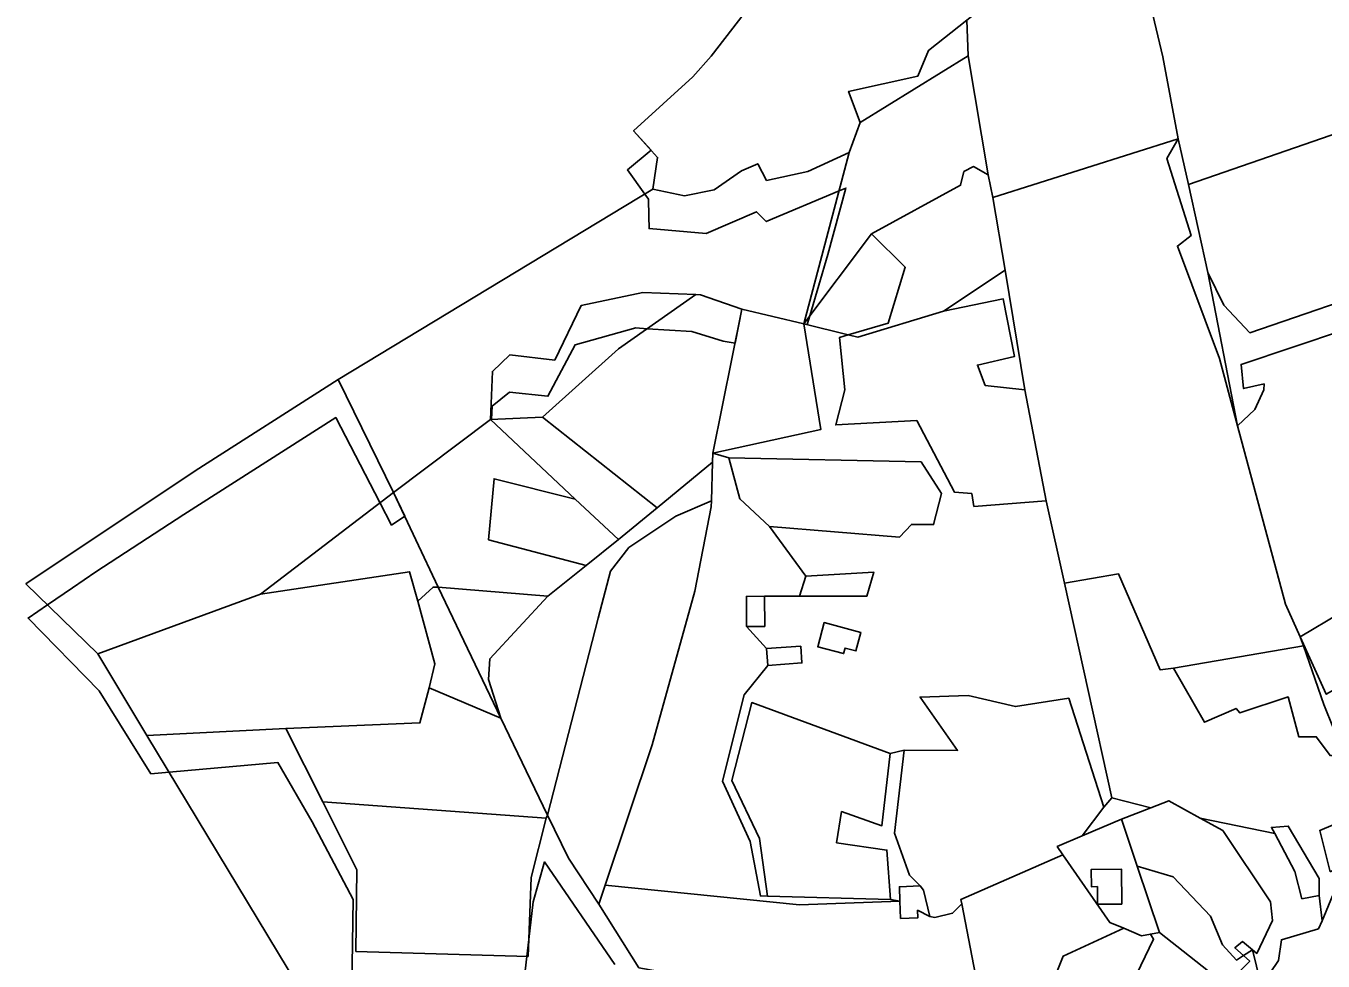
# Model space of a CAD drawing. Extents: x -477304 to -465429, y -1159113 to -1149210.
# Drawn here: x -466636.6 to -466158.8, y -1152666.4 to -1152321.7 of the extents above; entities that cross this region are included whole.
import ezdxf

# ---------------------------------------------------------------- set-up
doc = ezdxf.new("R2010")
doc.units = 0
for name, color, linetype in [('BPEJ_s', 7, 'Continuous'), ('ostatni_s', 7, 'Continuous'), ('PUPFL_s', 7, 'Continuous'), ('trav_porost_s', 7, 'Continuous'), ('zahrada_s', 7, 'Continuous')]:
    doc.layers.add(name, color=color, linetype=linetype)

msp = doc.modelspace()

# ---------------------------------------------------------------- linework, layer by layer
at = {"layer": 'BPEJ_s'}
for points in [[(-466516.57, -1152675.84), (-466516.05, -1152643.7), (-466531.22, -1152615.04), (-466543.81, -1152593.19), (-466583.92, -1152596.72), (-466590.6, -1152597.3), (-466609.62, -1152566.71), (-466635.84, -1152539.98), (-466628.73, -1152535.11), (-466619.53, -1152528.79), (-466610.91, -1152522.88), (-466578.52, -1152501.8), (-466522.48, -1152466.07), (-466506.2, -1152497.41), (-466501.91, -1152505.66), (-466497.09, -1152502.44), (-466501.26, -1152493.62), (-466465.54, -1152466.83), (-466465.15, -1152466.81), (-466464.9, -1152461.83), (-466458.47, -1152456.69), (-466444.33, -1152458.23), (-466434.3, -1152439.21), (-466411.94, -1152433.04), (-466407.8, -1152433.3), (-466391.37, -1152434.33), (-466379.81, -1152437.92), (-466375.4, -1152438.7), (-466372.87, -1152426.08), (-466350.07, -1152431.46), (-466348.82, -1152431.78), (-466347.87, -1152428.55), (-466341.25, -1152405.92), (-466334.56, -1152381.5), (-466337.07, -1152382.56), (-466363.87, -1152393.84), (-466367.47, -1152390.24), (-466385.98, -1152398.21), (-466407.06, -1152396.41), (-466407.17, -1152391.79), (-466407.31, -1152385.61), (-466408.65, -1152383.74), (-466415.02, -1152374.82), (-466406.33, -1152367.54), (-466412.79, -1152360.37), (-466390.89, -1152340.52), (-466384.22, -1152332.88), (-466366.99, -1152310.47)], [(-466415.02, -1152374.82), (-466406.33, -1152367.54), (-466412.79, -1152360.37), (-466390.89, -1152340.52), (-466384.22, -1152332.88), (-466366.99, -1152310.47)], [(-466516.57, -1152675.84), (-466516.05, -1152643.7), (-466531.22, -1152615.04), (-466543.81, -1152593.19), (-466583.92, -1152596.72), (-466590.6, -1152597.3), (-466609.62, -1152566.71), (-466635.84, -1152539.98), (-466628.73, -1152535.11), (-466619.53, -1152528.79), (-466610.91, -1152522.88), (-466578.52, -1152501.8), (-466522.48, -1152466.07), (-466506.2, -1152497.41), (-466501.91, -1152505.66), (-466497.09, -1152502.44), (-466501.26, -1152493.62), (-466465.54, -1152466.83), (-466465.15, -1152466.81), (-466464.9, -1152461.83), (-466458.47, -1152456.69), (-466444.33, -1152458.23), (-466434.3, -1152439.21), (-466411.94, -1152433.04), (-466407.8, -1152433.3), (-466391.37, -1152434.33), (-466379.81, -1152437.92), (-466375.4, -1152438.7), (-466372.87, -1152426.08), (-466350.07, -1152431.46), (-466348.82, -1152431.78), (-466347.87, -1152428.55), (-466341.25, -1152405.92), (-466334.56, -1152381.5), (-466337.07, -1152382.56), (-466363.87, -1152393.84), (-466367.47, -1152390.24), (-466385.98, -1152398.21), (-466407.06, -1152396.41), (-466407.17, -1152391.79), (-466407.31, -1152385.61), (-466408.65, -1152383.74), (-466415.02, -1152374.82)], [(-466419.65, -1152667.61), (-466445.61, -1152629.82), (-466449.73, -1152644.48), (-466451.36, -1152658.44), (-466452.09, -1152664.64), (-466453.58, -1152677.38)], [(-466419.65, -1152667.61), (-466445.61, -1152629.82), (-466449.73, -1152644.48), (-466451.36, -1152658.44), (-466452.09, -1152664.64), (-466453.58, -1152677.38)]]:
    msp.add_lwpolyline(points, dxfattribs=at)
at = {"layer": 'ostatni_s'}
for points in [[(-466208.35, -1152380.17), (-466201.19, -1152412.61), (-466190.22, -1152469.07), (-466196.92, -1152444.27), (-466212.41, -1152402.87), (-466207.3, -1152398.91), (-466216.31, -1152370.6), (-466212.14, -1152363.37)], [(-466388.15, -1152420.8), (-466372.87, -1152426.08), (-466383.53, -1152479.24), (-466383.64, -1152482.48), (-466404.07, -1152499.28), (-466446.33, -1152465.93), (-466418.37, -1152440.7), (-466389.86, -1152420.73)], [(-466527.31, -1152607.67), (-466444.98, -1152613.73), (-466450.46, -1152635.55), (-466451.61, -1152664.65), (-466515.04, -1152662.79), (-466514.73, -1152632.74)], [(-466225.59, -1152657.01), (-466232.18, -1152654.27), (-466237.37, -1152652.11), (-466254.6, -1152627.22), (-466256.7, -1152624.18), (-466247.52, -1152620.26), (-466232.97, -1152614.05), (-466227.2, -1152631.34), (-466219.03, -1152655.82), (-466222.39, -1152656.43)], [(-466237.37, -1152652.11), (-466232.18, -1152654.27), (-466254.5, -1152664.51), (-466259.43, -1152676.8), (-466232.01, -1152680.81), (-466221.19, -1152658.31), (-466222.39, -1152656.43), (-466219.03, -1152655.82), (-466194.62, -1152675.09), (-466185.76, -1152666.37), (-466188.04, -1152664.31), (-466184.74, -1152662.24), (-466181.81, -1152674.29), (-466216.51, -1152690.07), (-466285.61, -1152677.79), (-466291.88, -1152645.24), (-466292.18, -1152643.66), (-466254.6, -1152627.22)], [(-466233.05, -1152632.45), (-466232.92, -1152645.35), (-466241.82, -1152645.44), (-466241.88, -1152638.93), (-466244.11, -1152638.96), (-466244.17, -1152632.56)], [(-466244.11, -1152638.96), (-466241.88, -1152638.93), (-466241.82, -1152645.44), (-466232.92, -1152645.35), (-466233.05, -1152632.45), (-466244.17, -1152632.56)], [(-466214.01, -1152635.31), (-466200.21, -1152649.8), (-466195.82, -1152660.32), (-466190.7, -1152665.98), (-466188.04, -1152664.31), (-466185.76, -1152666.37), (-466194.62, -1152675.09), (-466219.03, -1152655.82), (-466227.2, -1152631.34)]]:
    msp.add_lwpolyline(points, close=True, dxfattribs=at)
at = {"layer": 'PUPFL_s'}
for points in [[(-466217.75, -1152333.11), (-466212.14, -1152363.37), (-466280.38, -1152384.92), (-466282.12, -1152376.65), (-466289.47, -1152332.73), (-466289.94, -1152319.57), (-466283.47, -1152314.5), (-466278.79, -1152318.09), (-466265.44, -1152306.91), (-466262.14, -1152292.29), (-466255.23, -1152297.38), (-466227.46, -1152289.41), (-466227.06, -1152293.82)], [(-466289.94, -1152319.57), (-466289.47, -1152332.73), (-466329.27, -1152357.36), (-466333.57, -1152345.89), (-466307.99, -1152340.23), (-466304.08, -1152330.75)], [(-466329.27, -1152357.36), (-466289.47, -1152332.73), (-466282.12, -1152376.65), (-466287.6, -1152373.58), (-466291.13, -1152375.42), (-466292.31, -1152380.47), (-466325.1, -1152398.39), (-466350.07, -1152431.46), (-466333.31, -1152368.39)], [(-466363.79, -1152378.68), (-466348.63, -1152375.33), (-466333.31, -1152368.39), (-466350.07, -1152431.46), (-466372.87, -1152426.08), (-466388.15, -1152420.8), (-466389.86, -1152420.73), (-466409.32, -1152419.99), (-466432.12, -1152424.8), (-466441.83, -1152444.95), (-466458.31, -1152442.96), (-466464.81, -1152449.05), (-466465.54, -1152466.83), (-466501.26, -1152493.62), (-466521.6, -1152452.02), (-466405.65, -1152381.93), (-466394.01, -1152384.29), (-466383.14, -1152382.17), (-466373, -1152375.09), (-466367.04, -1152372.54)], [(-466291.13, -1152375.42), (-466287.6, -1152373.58), (-466282.12, -1152376.65), (-466280.38, -1152384.92), (-466275.93, -1152411.8), (-466298.54, -1152426.86), (-466330.14, -1152436.48), (-466333.67, -1152435.59), (-466318.94, -1152431.24), (-466312.67, -1152410.65), (-466325.1, -1152398.39), (-466292.31, -1152380.47)], [(-466318.94, -1152431.24), (-466333.67, -1152435.59), (-466350.07, -1152431.46), (-466325.1, -1152398.39), (-466312.67, -1152410.65)], [(-466409.32, -1152419.99), (-466389.86, -1152420.73), (-466418.37, -1152440.7), (-466446.33, -1152465.93), (-466465.54, -1152466.83), (-466464.81, -1152449.05), (-466458.31, -1152442.96), (-466441.83, -1152444.95), (-466432.12, -1152424.8)], [(-466574.31, -1152485.75), (-466521.6, -1152452.02), (-466501.26, -1152493.62), (-466550.27, -1152531.17), (-466610.21, -1152553.19), (-466636.64, -1152527.39)], [(-466383.64, -1152482.48), (-466384.12, -1152496.8), (-466397.23, -1152502.35), (-466414.53, -1152514), (-466421.27, -1152522.72), (-466425.87, -1152539.99), (-466444.47, -1152612.58), (-466461.65, -1152576.83), (-466466.23, -1152562.58), (-466465.69, -1152555.03), (-466444.35, -1152531.87), (-466430.28, -1152520.6), (-466418.33, -1152511.03), (-466404.07, -1152499.28)], [(-466492.23, -1152533.76), (-466495.27, -1152522.87), (-466550.27, -1152531.17), (-466501.26, -1152493.62), (-466484.73, -1152528.57), (-466486.67, -1152528.53)], [(-466397.23, -1152502.35), (-466384.12, -1152496.8), (-466384.19, -1152499), (-466390.25, -1152529.99), (-466405.9, -1152586.64), (-466423.23, -1152638.38), (-466425.58, -1152645.41), (-466436.69, -1152628.43), (-466444.47, -1152612.58), (-466425.87, -1152539.99), (-466421.27, -1152522.72), (-466414.53, -1152514)], [(-466410.8, -1152668.85), (-466425.58, -1152645.41), (-466423.23, -1152638.38), (-466351.59, -1152645.57), (-466314.65, -1152644.24), (-466314.41, -1152650.64), (-466308.02, -1152650.41), (-466308.12, -1152647.61), (-466303.62, -1152649.98), (-466301.83, -1152650.29), (-466295.23, -1152648.73), (-466291.88, -1152645.24), (-466285.61, -1152677.79), (-466216.51, -1152690.07), (-466268.44, -1152713.33), (-466367.97, -1152676.4)]]:
    msp.add_lwpolyline(points, close=True, dxfattribs=at)
for points in [[(-466000.17, -1152298.42), (-466015.71, -1152330.07), (-466024.03, -1152352.29), (-466021.65, -1152382.8), (-466030.2, -1152406.1), (-466050.52, -1152427.32), (-466055.47, -1152422.78), (-466049.9, -1152362.44), (-466047.05, -1152323.9), (-466097.89, -1152341.52), (-466103.07, -1152324.97), (-466104.68, -1152328.72), (-466100.95, -1152342.84), (-466143.75, -1152357.61), (-466147.34, -1152344.24), (-466149.56, -1152344.94), (-466146.18, -1152358.65), (-466208.35, -1152380.17), (-466212.14, -1152363.37), (-466217.75, -1152333.11), (-466227.06, -1152293.82)], [(-466366.99, -1152310.47), (-466384.22, -1152332.88), (-466390.89, -1152340.52), (-466412.79, -1152360.37), (-466403.95, -1152370.19), (-466405.65, -1152381.93), (-466521.6, -1152452.02), (-466574.31, -1152485.75), (-466636.64, -1152527.39), (-466610.21, -1152553.19), (-466592.08, -1152583.19), (-466529.03, -1152687.72), (-466561.79, -1152691.11)], [(-466529.03, -1152687.72), (-466592.08, -1152583.19), (-466540.91, -1152580.69), (-466527.31, -1152607.67), (-466514.73, -1152632.74), (-466515.04, -1152662.79), (-466451.61, -1152664.65), (-466450.46, -1152635.55), (-466444.98, -1152613.73), (-466444.47, -1152612.58), (-466436.69, -1152628.43), (-466425.58, -1152645.41), (-466410.8, -1152668.85)]]:
    msp.add_lwpolyline(points, dxfattribs=at)
at = {"layer": 'trav_porost_s'}
for points in [[(-466289.94, -1152319.57), (-466304.08, -1152330.75), (-466307.99, -1152340.23), (-466333.57, -1152345.89), (-466329.27, -1152357.36), (-466333.31, -1152368.39), (-466348.63, -1152375.33), (-466363.79, -1152378.68), (-466367.04, -1152372.54), (-466373, -1152375.09), (-466383.14, -1152382.17), (-466394.01, -1152384.29), (-466405.65, -1152381.93), (-466403.95, -1152370.19), (-466412.79, -1152360.37), (-466390.89, -1152340.52), (-466384.22, -1152332.88), (-466366.99, -1152310.47)], [(-466131.8, -1152427.35), (-466188.94, -1152446.45), (-466188.05, -1152455.37), (-466180.46, -1152453.63), (-466180.63, -1152455.78), (-466183.84, -1152463.04), (-466190.22, -1152469.07), (-466201.19, -1152412.61), (-466195.25, -1152424.58), (-466185.76, -1152434.82), (-466132.05, -1152416.43)], [(-466155.27, -1152642.25), (-466159.1, -1152651.57), (-466160.13, -1152642.2), (-466160.18, -1152635.97), (-466171.58, -1152616.62), (-466177.77, -1152617.11), (-466176.56, -1152619.39), (-466203.99, -1152613.71), (-466215.59, -1152607.29), (-466222.18, -1152609.86), (-466236.58, -1152606.23), (-466254.02, -1152527.13), (-466234.11, -1152523.69), (-466218.81, -1152559.02), (-466213.82, -1152558.42), (-466202.42, -1152578.32), (-466190.81, -1152573.24), (-466189.44, -1152574.89), (-466171.66, -1152569.03), (-466167.72, -1152583.68), (-466161.25, -1152583.68), (-466156.05, -1152590.66)], [(-466158.41, -1152571.77), (-466166.02, -1152550.18), (-466167.19, -1152546.87), (-466157.56, -1152568.04)], [(-466143.47, -1152611.21), (-466159.97, -1152618.23), (-466156.15, -1152633.41)], [(-466079.33, -1152689.04), (-466159.6, -1152731.63), (-466177.21, -1152713.28), (-466183.88, -1152703.23), (-466187.06, -1152693.56), (-466186.4, -1152687.34), (-466181.5, -1152675.55), (-466175.13, -1152666.18), (-466174.1, -1152658.47), (-466160.46, -1152654.46), (-466159.1, -1152651.57), (-466155.27, -1152642.25)]]:
    msp.add_lwpolyline(points, dxfattribs=at)
for points in [[(-466208.35, -1152380.17), (-466146.18, -1152358.65), (-466132.05, -1152416.43), (-466185.76, -1152434.82), (-466195.25, -1152424.58), (-466201.19, -1152412.61)], [(-466207.3, -1152398.91), (-466212.41, -1152402.87), (-466196.92, -1152444.27), (-466190.22, -1152469.07), (-466172.6, -1152534.77), (-466167.19, -1152546.87), (-466166.02, -1152550.18), (-466213.82, -1152558.42), (-466218.81, -1152559.02), (-466234.11, -1152523.69), (-466254.02, -1152527.13), (-466260.78, -1152496.76), (-466268.62, -1152455.9), (-466275.93, -1152411.8), (-466280.38, -1152384.92), (-466212.14, -1152363.37), (-466216.31, -1152370.6)], [(-466276.6, -1152422.33), (-466298.54, -1152426.86), (-466275.93, -1152411.8), (-466268.62, -1152455.9), (-466283.21, -1152454.24), (-466286.12, -1152446.74), (-466272.44, -1152443.58)], [(-466272.44, -1152443.58), (-466286.12, -1152446.74), (-466283.21, -1152454.24), (-466268.62, -1152455.9), (-466260.78, -1152496.76), (-466287.4, -1152498.79), (-466288.2, -1152494.07), (-466294.56, -1152493.5), (-466308.45, -1152467.09), (-466338.27, -1152468.79), (-466334.99, -1152455.82), (-466336.85, -1152436.53), (-466333.67, -1152435.59), (-466330.14, -1152436.48), (-466298.54, -1152426.86), (-466276.6, -1152422.33)], [(-466343.76, -1152470.44), (-466383.53, -1152479.24), (-466372.87, -1152426.08), (-466350.07, -1152431.46)], [(-466142.69, -1152523.43), (-466140.9, -1152531.76), (-466152.34, -1152538.08), (-466167.19, -1152546.87), (-466172.6, -1152534.77), (-466190.22, -1152469.07), (-466183.84, -1152463.04), (-466180.63, -1152455.78), (-466180.46, -1152453.63), (-466188.05, -1152455.37), (-466188.94, -1152446.45), (-466131.8, -1152427.35), (-466109.14, -1152514.26)], [(-466371.11, -1152543.08), (-466364.45, -1152543.01), (-466364.57, -1152531.9), (-466351.61, -1152531.92), (-466326.81, -1152531.83), (-466324.27, -1152523.01), (-466349.28, -1152524.56), (-466362.64, -1152506.26), (-466314.86, -1152510.13), (-466310.43, -1152505.41), (-466302.23, -1152505.51), (-466299.28, -1152494), (-466306.87, -1152482.35), (-466377.63, -1152480.84), (-466383.53, -1152479.24), (-466343.76, -1152470.44), (-466350.07, -1152431.46), (-466333.67, -1152435.59), (-466336.85, -1152436.53), (-466334.99, -1152455.82), (-466338.27, -1152468.79), (-466308.45, -1152467.09), (-466294.56, -1152493.5), (-466288.2, -1152494.07), (-466287.4, -1152498.79), (-466260.78, -1152496.76), (-466254.02, -1152527.13), (-466236.58, -1152606.23), (-466239.5, -1152609.58), (-466252.47, -1152569.49), (-466272.12, -1152572.58), (-466289.48, -1152568.5), (-466307.22, -1152569.04), (-466293.39, -1152588.71), (-466313.04, -1152588.66), (-466318.21, -1152589.87), (-466369.25, -1152571.09), (-466376.53, -1152599.77), (-466366.37, -1152621.19), (-466363.38, -1152642.41), (-466366.02, -1152642.36), (-466369.77, -1152622.27), (-466380.07, -1152600.01), (-466371.98, -1152568.22), (-466363.35, -1152557.39), (-466350.76, -1152556.5), (-466351.2, -1152550.32), (-466363.79, -1152551.21)], [(-466466.18, -1152511.07), (-466430.28, -1152520.6), (-466444.35, -1152531.87), (-466484.73, -1152528.57), (-466501.26, -1152493.62), (-466465.54, -1152466.83), (-466434.3, -1152496.07), (-466464.18, -1152488.62)], [(-466465.54, -1152466.83), (-466446.33, -1152465.93), (-466404.07, -1152499.28), (-466418.33, -1152511.03), (-466434.3, -1152496.07)], [(-466363.38, -1152642.41), (-466318.1, -1152643.64), (-466314.65, -1152644.24), (-466351.59, -1152645.57), (-466423.23, -1152638.38), (-466405.9, -1152586.64), (-466390.25, -1152529.99), (-466384.19, -1152499), (-466384.12, -1152496.8), (-466383.64, -1152482.48), (-466383.53, -1152479.24), (-466377.63, -1152480.84), (-466373.58, -1152496.03), (-466362.64, -1152506.26), (-466349.28, -1152524.56), (-466351.61, -1152531.92), (-466364.57, -1152531.9), (-466371.23, -1152531.97), (-466371.11, -1152543.08), (-466363.79, -1152551.21), (-466363.35, -1152557.39), (-466371.98, -1152568.22), (-466380.07, -1152600.01), (-466369.77, -1152622.27), (-466366.02, -1152642.36)], [(-466377.63, -1152480.84), (-466306.87, -1152482.35), (-466299.28, -1152494), (-466302.23, -1152505.51), (-466310.43, -1152505.41), (-466314.86, -1152510.13), (-466362.64, -1152506.26), (-466373.58, -1152496.03)], [(-466418.33, -1152511.03), (-466430.28, -1152520.6), (-466466.18, -1152511.07), (-466464.18, -1152488.62), (-466434.3, -1152496.07)], [(-466485.94, -1152556.83), (-466488.08, -1152565.65), (-466491.52, -1152578.57), (-466540.91, -1152580.69), (-466592.08, -1152583.19), (-466610.21, -1152553.19), (-466550.27, -1152531.17), (-466495.27, -1152522.87), (-466492.23, -1152533.76)], [(-466349.28, -1152524.56), (-466324.27, -1152523.01), (-466326.81, -1152531.83), (-466351.61, -1152531.92)], [(-466486.67, -1152528.53), (-466484.73, -1152528.57), (-466461.65, -1152576.83), (-466488.08, -1152565.65), (-466485.94, -1152556.83), (-466492.23, -1152533.76)], [(-466465.69, -1152555.03), (-466466.23, -1152562.58), (-466461.65, -1152576.83), (-466484.73, -1152528.57), (-466444.35, -1152531.87)], [(-466371.11, -1152543.08), (-466371.23, -1152531.97), (-466364.57, -1152531.9), (-466364.45, -1152543.01)], [(-466334.86, -1152551.02), (-466330.84, -1152552.08), (-466329.02, -1152545.22), (-466342.55, -1152541.64), (-466344.9, -1152550.54), (-466335.4, -1152553.05)], [(-466344.9, -1152550.54), (-466342.55, -1152541.64), (-466329.02, -1152545.22), (-466330.84, -1152552.08), (-466334.86, -1152551.02), (-466335.4, -1152553.05)], [(-466351.2, -1152550.32), (-466350.76, -1152556.5), (-466363.35, -1152557.39), (-466363.79, -1152551.21)], [(-466156.05, -1152590.66), (-466161.25, -1152583.68), (-466167.72, -1152583.68), (-466171.66, -1152569.03), (-466189.44, -1152574.89), (-466190.81, -1152573.24), (-466202.42, -1152578.32), (-466213.82, -1152558.42), (-466166.02, -1152550.18), (-466158.41, -1152571.77), (-466151.38, -1152589.48)], [(-466488.08, -1152565.65), (-466461.65, -1152576.83), (-466444.47, -1152612.58), (-466444.98, -1152613.73), (-466527.31, -1152607.67), (-466540.91, -1152580.69), (-466491.52, -1152578.57)], [(-466319.46, -1152625.43), (-466318.1, -1152643.64), (-466363.38, -1152642.41), (-466366.37, -1152621.19), (-466376.53, -1152599.77), (-466369.25, -1152571.09), (-466318.21, -1152589.87), (-466321.3, -1152616.47), (-466336.11, -1152611.28), (-466337.99, -1152622.74)], [(-466247.52, -1152620.26), (-466256.7, -1152624.18), (-466254.6, -1152627.22), (-466292.18, -1152643.66), (-466291.88, -1152645.24), (-466295.23, -1152648.73), (-466301.83, -1152650.29), (-466303.62, -1152649.98), (-466305.97, -1152640.27), (-466307.24, -1152638.66), (-466311.06, -1152634.7), (-466316.7, -1152619.18), (-466313.04, -1152588.66), (-466293.39, -1152588.71), (-466307.22, -1152569.04), (-466289.48, -1152568.5), (-466272.12, -1152572.58), (-466252.47, -1152569.49), (-466239.5, -1152609.58)], [(-466311.06, -1152634.7), (-466307.24, -1152638.66), (-466314.84, -1152638.94), (-466314.65, -1152644.24), (-466318.1, -1152643.64), (-466319.46, -1152625.43), (-466337.99, -1152622.74), (-466336.11, -1152611.28), (-466321.3, -1152616.47), (-466318.21, -1152589.87), (-466313.04, -1152588.66), (-466316.7, -1152619.18)], [(-466232.97, -1152614.05), (-466247.52, -1152620.26), (-466239.5, -1152609.58), (-466236.58, -1152606.23), (-466222.18, -1152609.86)], [(-466183.16, -1152663.51), (-466184.74, -1152662.24), (-466188.49, -1152659.2), (-466191.21, -1152661.43), (-466188.04, -1152664.31), (-466190.7, -1152665.98), (-466195.82, -1152660.32), (-466200.21, -1152649.8), (-466214.01, -1152635.31), (-466227.2, -1152631.34), (-466232.97, -1152614.05), (-466222.18, -1152609.86), (-466215.59, -1152607.29), (-466203.99, -1152613.71), (-466195.73, -1152618.28), (-466178.16, -1152644.58), (-466177.43, -1152651.35)], [(-466166.53, -1152643.4), (-466160.13, -1152642.2), (-466159.1, -1152651.57), (-466160.46, -1152654.46), (-466174.1, -1152658.47), (-466175.13, -1152666.18), (-466181.5, -1152675.55), (-466181.81, -1152674.29), (-466184.74, -1152662.24), (-466183.16, -1152663.51), (-466177.43, -1152651.35), (-466178.16, -1152644.58), (-466195.73, -1152618.28), (-466203.99, -1152613.71), (-466176.56, -1152619.39), (-466169.17, -1152633.37)], [(-466156.15, -1152633.41), (-466159.97, -1152618.23), (-466143.47, -1152611.21), (-466135.91, -1152617.54), (-466136.74, -1152624.21)], [(-466160.18, -1152635.97), (-466160.13, -1152642.2), (-466166.53, -1152643.4), (-466169.17, -1152633.37), (-466176.56, -1152619.39), (-466177.77, -1152617.11), (-466171.58, -1152616.62)], [(-466314.84, -1152638.94), (-466307.24, -1152638.66), (-466305.97, -1152640.27), (-466303.62, -1152649.98), (-466308.12, -1152647.61), (-466308.02, -1152650.41), (-466314.41, -1152650.64), (-466314.65, -1152644.24)], [(-466259.43, -1152676.8), (-466254.5, -1152664.51), (-466232.18, -1152654.27), (-466225.59, -1152657.01), (-466222.39, -1152656.43), (-466221.19, -1152658.31), (-466232.01, -1152680.81)], [(-466188.04, -1152664.31), (-466191.21, -1152661.43), (-466188.49, -1152659.2), (-466184.74, -1152662.24)]]:
    msp.add_lwpolyline(points, close=True, dxfattribs=at)
at = {"layer": 'zahrada_s'}
msp.add_lwpolyline([(-466130.84, -1152549.8), (-466129.48, -1152552.03), (-466157.56, -1152568.04), (-466167.19, -1152546.87), (-466152.34, -1152538.08), (-466148.36, -1152546.44), (-466142.98, -1152556.37)], close=True, dxfattribs=at)

doc.saveas('drawing.dxf')
